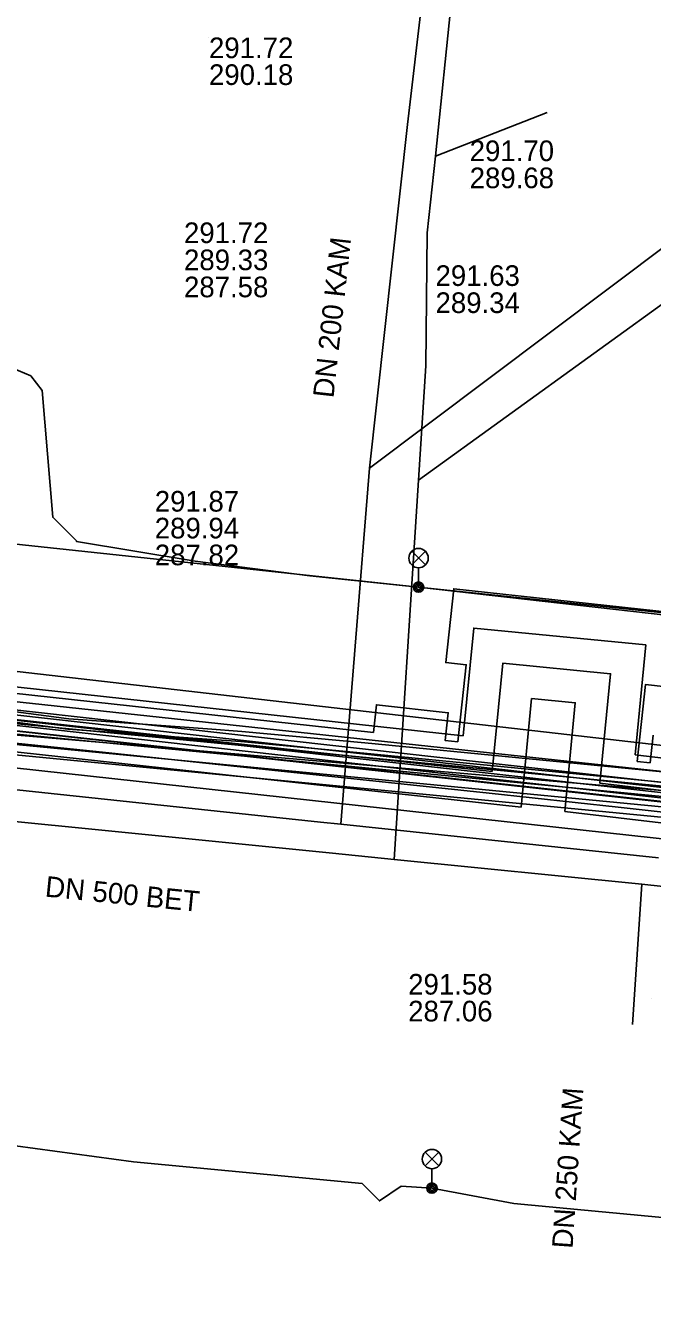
# Model space of a CAD drawing. Extents: x -595540 to -593988, y -1160850 to -1159202.
# Drawn here: x -594134.56 to -594110.25, y -1160067.12 to -1160017.37 of the extents above; entities that cross this region are included whole.
import ezdxf

# ---------------------------------------------------------------- set-up
doc = ezdxf.new("R2010")
doc.units = 0
for name, color, linetype in [('BVK-DESTOVA_popisy', 7, 'Continuous'), ('BVK-DESTOVA_trasa sítě', 7, 'Continuous'), ('BVK-SPLASKOVA_popisy', 7, 'Continuous'), ('BVK-SPLASKOVA_trasa sítě', 7, 'Continuous'), ('BVK-VODOVOD_trasa sítě', 7, 'Continuous'), ('BVK-VODOVOD_trasa zrušené sítě', 7, 'Continuous'), ('CETIN_kabel podzemní', 7, 'Continuous'), ('DESTOVA-NEPROVOZOVANA_popisy', 7, 'Continuous'), ('DESTOVA_trasa neprovozované sítě', 7, 'Continuous'), ('DSP-NN-TEPLARNY_kabel', 7, 'Continuous'), ('EON-NN_kabel', 7, 'Continuous'), ('EON-VN_kabel', 7, 'Continuous'), ('PODA_kabel optický', 7, 'Continuous'), ('QUANTCOM_kabel', 7, 'Continuous'), ('QUANTCOM_kabel v cizí trase', 7, 'Continuous'), ('QUANTCOM_kabel v kolektoru_kabelovodu', 7, 'Continuous'), ('SPLASKOVA_neprovozovaná  trasa sítě', 7, 'Continuous'), ('SPLASKOVA_popisy neprovozované sítě', 7, 'Continuous'), ('TEPLARNY-ELEKTRO_kabel', 7, 'Continuous'), ('TEPLARNY-HORKOVODY_trasa sítě', 7, 'Continuous'), ('TEPLARNY-HORKOVODY_trasa sítě obvodem', 7, 'Continuous'), ('TSB_kabel VO', 7, 'Continuous'), ('TSB_kolektor', 7, 'Continuous'), ('TSB_lampy VO', 7, 'Continuous')]:
    doc.layers.add(name, color=color, linetype=linetype)

msp = doc.modelspace()

# ---------------------------------------------------------------- linework, layer by layer
at = {"layer": 'BVK-DESTOVA_popisy'}
msp.add_line((-594110.278, -1160055.093), (-594110.278, -1160055.093), dxfattribs=at)
at = {"layer": 'BVK-DESTOVA_trasa sítě'}
msp.add_line((-594110.657, -1160050.644), (-594084.936, -1160053.553), dxfattribs=at)
msp.add_lwpolyline([(-594144.326, -1160047.278), (-594122.657, -1160049.446), (-594120.268, -1160049.685), (-594110.657, -1160050.644)], dxfattribs=at)
at = {"layer": 'BVK-SPLASKOVA_popisy'}
for p, q in [((-594129.55, -1160035.401), (-594129.55, -1160035.401)), ((-594119.721, -1160054.123), (-594119.721, -1160054.123))]:
    msp.add_line(p, q, dxfattribs=at)
at = {"layer": 'BVK-SPLASKOVA_trasa sítě'}
for p, q in [((-594109.579, -1160025.772), (-594121.22, -1160034.514)), ((-594121.22, -1160034.514), (-594122.34, -1160048.321))]:
    msp.add_line(p, q, dxfattribs=at)
msp.add_lwpolyline([(-594144.391, -1160045.983), (-594123.126, -1160048.238), (-594122.34, -1160048.321), (-594110.009, -1160049.627)], dxfattribs=at)
at = {"layer": 'BVK-VODOVOD_trasa sítě'}
msp.add_lwpolyline([(-594150.72, -1160043.36), (-594150.21, -1160043.42), (-594145.86, -1160043.94), (-594141.62, -1160044.44), (-594136.6, -1160045.01), (-594131.58, -1160045.52), (-594126.6, -1160046.06), (-594121.59, -1160046.58), (-594116.58, -1160047.11), (-594111.58, -1160047.66), (-594106.58, -1160048.21), (-594101.57, -1160048.74), (-594096.56, -1160049.26), (-594095.079, -1160049.425), (-594091.36, -1160049.82), (-594086.36, -1160050.39), (-594081.4, -1160050.85), (-594080.69, -1160050.94), (-594076.83, -1160051.41), (-594075.17, -1160051.59)], dxfattribs=at)
at = {"layer": 'BVK-VODOVOD_trasa zrušené sítě'}
msp.add_lwpolyline([(-594073.092, -1160051.915), (-594074.15, -1160051.85), (-594094.82, -1160048.31), (-594145.74, -1160043.94), (-594148.742, -1160043.612)], dxfattribs=at)
at = {"layer": 'CETIN_kabel podzemní'}
msp.add_lwpolyline([(-594150.114, -1160041.93), (-594104.47, -1160046.86)], dxfattribs=at)
at = {"layer": 'DESTOVA-NEPROVOZOVANA_popisy'}
for p, q in [((-594117.336, -1160023.665), (-594117.336, -1160023.665)), ((-594128.417, -1160027.893), (-594128.417, -1160027.893)), ((-594118.661, -1160028.504), (-594118.661, -1160028.504))]:
    msp.add_line(p, q, dxfattribs=at)
at = {"layer": 'DESTOVA_trasa neprovozované sítě'}
for p, q in [((-594117.458, -1160010.711), (-594118.656, -1160022.418)), ((-594114.327, -1160020.728), (-594118.656, -1160022.418)), ((-594118.656, -1160022.418), (-594118.986, -1160025.391)), ((-594118.986, -1160025.391), (-594119.035, -1160030.553)), ((-594107.99, -1160026.796), (-594119.32, -1160034.979)), ((-594111.025, -1160056.078), (-594110.657, -1160050.644))]:
    msp.add_line(p, q, dxfattribs=at)
msp.add_lwpolyline([(-594119.035, -1160030.553), (-594119.32, -1160034.979), (-594120.268, -1160049.685)], dxfattribs=at)
at = {"layer": 'DSP-NN-TEPLARNY_kabel'}
for points in [[(-594154.661, -1159886.343), (-594161.72, -1159948.35), (-594140.435, -1159950.701), (-594146.813, -1160005.945), (-594150.786, -1160005.494), (-594151.049, -1160008.056), (-594147.124, -1160008.486), (-594151.009, -1160042.289), (-594021.811, -1160056.764), (-594021.213, -1160051.456), (-594016.643, -1160051.97), (-594017.241, -1160057.278), (-593990.841, -1160060.245)], [(-593990.841, -1160060.044), (-594017.02, -1160057.101), (-594016.422, -1160051.793), (-594021.39, -1160051.235), (-594021.988, -1160056.543), (-594150.788, -1160042.112), (-594146.902, -1160008.309), (-594150.83, -1160007.879), (-594150.608, -1160005.716), (-594146.637, -1160006.166), (-594140.213, -1159950.525), (-594161.499, -1159948.173), (-594154.44, -1159886.166)], [(-594087.163, -1160131.663), (-594081.439, -1160132.3), (-594077.708, -1160097.829), (-594081.109, -1160097.46), (-594080.71, -1160093.783), (-594077.311, -1160094.152), (-594072.682, -1160051.269), (-594151.228, -1160042.465), (-594277.152, -1160029.774), (-594274.705, -1160009.372), (-594276.026, -1160009.204), (-594274.829, -1159999.518)], [(-594087.141, -1160131.465), (-594081.616, -1160132.079), (-594077.929, -1160098.007), (-594081.33, -1160097.638), (-594080.888, -1160093.562), (-594077.489, -1160093.931), (-594072.903, -1160051.451), (-594151.248, -1160042.664), (-594271.375, -1160030.557), (-594276.36, -1160076.505), (-594284.074, -1160147.539), (-594288.22, -1160147.049), (-594288.448, -1160148.755), (-594284.262, -1160149.285), (-594286.229, -1160167.438), (-594290.518, -1160166.974), (-594290.731, -1160168.788), (-594290.275, -1160168.836), (-594286.414, -1160169.302), (-594296.128, -1160258.71), (-594301.846, -1160311.412), (-594308.146, -1160310.714)]]:
    msp.add_lwpolyline(points, dxfattribs=at)
at = {"layer": 'EON-NN_kabel'}
for points in [[(-594153.24, -1160063.801), (-594153.142, -1160063.81), (-594153.069, -1160063.768), (-594152.988, -1160063.63), (-594152.967, -1160063.291), (-594152.544, -1160062.752), (-594152.37, -1160061.537), (-594151.39, -1160058.263), (-594151.17, -1160055.601), (-594150.85, -1160050.552), (-594151.346, -1160045.173), (-594150.926, -1160042.451), (-594150.511, -1160042.216), (-594150.174, -1160042.252), (-594144.047, -1160042.757), (-594132.878, -1160044.231), (-594127.507, -1160044.62), (-594126.177, -1160044.721), (-594121.399, -1160045.169), (-594108.649, -1160046.41)], [(-594153.272, -1160064.2), (-594153.052, -1160064.22), (-594152.778, -1160064.062), (-594152.596, -1160063.751), (-594152.576, -1160063.44), (-594152.162, -1160062.906), (-594151.978, -1160061.623), (-594150.994, -1160058.337), (-594150.772, -1160055.631), (-594150.448, -1160050.546), (-594150.948, -1160045.137), (-594150.597, -1160042.817), (-594150.292, -1160042.646), (-594150.212, -1160042.65), (-594144.089, -1160043.155), (-594132.918, -1160044.629), (-594127.537, -1160045.018), (-594126.211, -1160045.119), (-594121.437, -1160045.567), (-594108.691, -1160046.808)]]:
    msp.add_lwpolyline(points, dxfattribs=at)
at = {"layer": 'EON-VN_kabel'}
for points in [[(-594143.008, -1159969.352), (-594143.071, -1159969.701), (-594151.085, -1160042.867), (-594151.129, -1160043.266), (-594074.251, -1160050.679), (-594073.86, -1160050.717), (-594073.482, -1160050.753), (-594073.511, -1160051.153), (-594073.54, -1160051.551), (-594073.63, -1160052.792), (-594078.389, -1160097.801)], [(-594080.896, -1160145.075), (-594081.806, -1160144.977), (-594082.135, -1160144.942), (-594082.463, -1160144.907), (-594082.791, -1160144.872), (-594083.119, -1160144.837), (-594083.448, -1160144.801), (-594083.776, -1160144.766), (-594084.181, -1160144.723), (-594079.096, -1160097.822), (-594074.328, -1160052.725), (-594074.281, -1160051.48), (-594074.266, -1160051.08), (-594074.251, -1160050.679), (-594074.236, -1160050.279), (-594151.085, -1160042.867), (-594151.488, -1160042.828), (-594154.433, -1160042.544), (-594154.349, -1160041.668), (-594185.878, -1160038.605), (-594269.531, -1160030.626)], [(-594266.707, -1160032.111), (-594183.417, -1160040.258), (-594182.966, -1160040.306), (-594182.846, -1160040.319), (-594176.112, -1160041.04), (-594155.659, -1160042.747), (-594155.744, -1160043.625), (-594074.281, -1160051.48), (-594073.905, -1160051.516), (-594073.54, -1160051.551), (-594073.161, -1160051.588), (-594072.779, -1160051.624), (-594072.391, -1160051.662), (-594071.975, -1160051.702), (-594072.271, -1160053.25), (-594076.996, -1160097.938)], [(-594077.699, -1160097.925), (-594072.936, -1160052.884), (-594072.779, -1160051.624), (-594072.729, -1160051.228), (-594073.122, -1160051.19), (-594073.511, -1160051.153), (-594073.882, -1160051.117), (-594074.266, -1160051.08), (-594155.306, -1160043.263), (-594155.222, -1160042.387), (-594176.66, -1160040.533)]]:
    msp.add_lwpolyline(points, dxfattribs=at)
at = {"layer": 'PODA_kabel optický'}
msp.add_lwpolyline([(-594072.457, -1160051.354), (-594093.341, -1160049.276), (-594151.038, -1160042.937)], dxfattribs=at)
at = {"layer": 'QUANTCOM_kabel'}
msp.add_lwpolyline([(-594090.065, -1160042.53), (-594091.08, -1160042.44), (-594096.31, -1160041.66), (-594109.8, -1160040.12), (-594123.53, -1160038.69), (-594127.98, -1160038.12), (-594132.59, -1160037.36), (-594132.59, -1160037.34), (-594133.51, -1160036.42), (-594133.922, -1160031.504), (-594134.361, -1160030.934), (-594135.341, -1160030.526), (-594140.168, -1160029.896), (-594140.167, -1160029.897), (-594141.22, -1160029.333), (-594142.199, -1160028.407), (-594142.543, -1160027.838)], dxfattribs=at)
at = {"layer": 'QUANTCOM_kabel v cizí trase'}
msp.add_lwpolyline([(-593990.841, -1160058.897), (-594152.051, -1160040.442), (-594147.5, -1160006.299), (-594144.35, -1160006.424)], dxfattribs=at)
at = {"layer": 'QUANTCOM_kabel v kolektoru_kabelovodu'}
msp.add_lwpolyline([(-594093.3, -1160049.25), (-594151.353, -1160042.9)], dxfattribs=at)
at = {"layer": 'SPLASKOVA_neprovozovaná  trasa sítě'}
for p, q in [((-594116.811, -1159995.919), (-594119.744, -1160021.2)), ((-594119.744, -1160021.2), (-594121.22, -1160034.514))]:
    msp.add_line(p, q, dxfattribs=at)
at = {"layer": 'SPLASKOVA_popisy neprovozované sítě'}
msp.add_line((-594127.448, -1160017.824), (-594127.448, -1160017.824), dxfattribs=at)
at = {"layer": 'TEPLARNY-ELEKTRO_kabel'}
for points in [[(-594154.661, -1159886.343), (-594161.72, -1159948.35), (-594140.435, -1159950.701), (-594146.813, -1160005.945), (-594150.786, -1160005.494), (-594151.049, -1160008.056), (-594147.124, -1160008.486), (-594151.009, -1160042.289), (-594021.811, -1160056.764), (-594021.213, -1160051.456), (-594016.643, -1160051.97), (-594017.241, -1160057.278), (-593990.841, -1160060.245)], [(-593990.841, -1160060.044), (-594017.02, -1160057.101), (-594016.422, -1160051.793), (-594021.39, -1160051.235), (-594021.988, -1160056.543), (-594150.788, -1160042.112), (-594146.902, -1160008.309), (-594150.83, -1160007.879), (-594150.608, -1160005.716), (-594146.637, -1160006.166), (-594140.213, -1159950.525), (-594161.499, -1159948.173), (-594154.44, -1159886.166)], [(-594087.163, -1160131.663), (-594081.439, -1160132.3), (-594077.708, -1160097.829), (-594081.109, -1160097.46), (-594080.71, -1160093.783), (-594077.311, -1160094.152), (-594072.682, -1160051.269), (-594151.228, -1160042.465), (-594277.152, -1160029.774), (-594274.705, -1160009.372), (-594276.026, -1160009.204), (-594274.829, -1159999.518)], [(-594087.141, -1160131.465), (-594081.616, -1160132.079), (-594077.929, -1160098.007), (-594081.33, -1160097.638), (-594080.888, -1160093.562), (-594077.489, -1160093.931), (-594072.903, -1160051.451), (-594151.248, -1160042.664), (-594271.375, -1160030.557), (-594276.36, -1160076.505), (-594284.074, -1160147.539), (-594288.22, -1160147.049), (-594288.448, -1160148.755), (-594284.262, -1160149.285), (-594286.229, -1160167.438), (-594290.518, -1160166.974), (-594290.731, -1160168.788), (-594290.275, -1160168.836), (-594286.414, -1160169.302), (-594296.128, -1160258.71), (-594301.846, -1160311.412), (-594308.146, -1160310.714)]]:
    msp.add_lwpolyline(points, dxfattribs=at)
at = {"layer": 'TEPLARNY-HORKOVODY_trasa sítě'}
msp.add_line((-594116.464, -1160046.275), (-594140.803, -1160043.619), dxfattribs=at)
for points in [[(-594112.286, -1160046.729), (-594111.874, -1160042.489), (-594116.056, -1160042.083), (-594116.464, -1160046.275)], [(-594072.483, -1160051.288), (-594094.332, -1160048.848), (-594112.286, -1160046.729)]]:
    msp.add_lwpolyline(points, dxfattribs=at)
at = {"layer": 'TEPLARNY-HORKOVODY_trasa sítě obvodem'}
for p, q in [((-594139.446, -1160042.51), (-594117.585, -1160044.895)), ((-594115.342, -1160047.655), (-594140.939, -1160044.862))]:
    msp.add_line(p, q, dxfattribs=at)
for points in [[(-594117.585, -1160044.895), (-594117.18, -1160040.718), (-594110.509, -1160041.366), (-594110.923, -1160045.631)], [(-594113.649, -1160047.827), (-594113.239, -1160043.612), (-594114.933, -1160043.448), (-594115.342, -1160047.655)], [(-594110.923, -1160045.631), (-594094.19, -1160047.606), (-594072.344, -1160050.046)], [(-594073.859, -1160052.392), (-594094.475, -1160050.09), (-594113.649, -1160047.827)]]:
    msp.add_lwpolyline(points, dxfattribs=at)
at = {"layer": 'TSB_kabel VO'}
for points in [[(-594077.75, -1160038.94), (-594075.79, -1160039.98), (-594076.03, -1160042.92), (-594076.72, -1160043.73), (-594091.54, -1160041.02), (-594091.718, -1160042.221), (-594091.54, -1160041.02), (-594097.84, -1160041.56), (-594119.32, -1160039.13), (-594141.83, -1160036.73), (-594144.17, -1160034.93), (-594145.397, -1160035.387), (-594145.471, -1160035.998), (-594145.88, -1160039.34), (-594149, -1160039.06), (-594150.49, -1160040.33), (-594153.46, -1160058.44), (-594155.05, -1160059.38), (-594158.028, -1160058.935), (-594164.126, -1160058.066), (-594165.346, -1160057.624), (-594167.478, -1160055.443), (-594167.58, -1160055.75)], [(-594167.563, -1160055.766), (-594167.478, -1160055.443), (-594165.346, -1160057.624), (-594164.126, -1160058.066), (-594155.05, -1160059.38), (-594153.46, -1160058.44), (-594144.25, -1160059.24), (-594144.305, -1160059.554), (-594144.25, -1160059.24), (-594142.6, -1160059.75), (-594130.37, -1160061.4), (-594121.5, -1160062.25), (-594120.84, -1160062.92), (-594120, -1160062.35), (-594118.799, -1160062.424), (-594115.63, -1160063.02), (-594101.77, -1160064.32), (-594096.22, -1160065.36), (-594096.089, -1160064.961), (-594096.22, -1160065.36), (-594087.7, -1160067.14)]]:
    msp.add_lwpolyline(points, dxfattribs=at)
at = {"layer": 'TSB_kolektor'}
for points in [[(-594094.89, -1160050.525), (-594143.62, -1160045.194), (-594143.719, -1160046.09), (-594146.581, -1160045.771), (-594146.482, -1160044.881), (-594148.627, -1160044.647), (-594148.314, -1160041.784), (-594146.164, -1160042.019), (-594146.064, -1160041.123), (-594143.202, -1160041.442), (-594143.301, -1160042.332), (-594141.094, -1160042.573), (-594140.996, -1160041.687), (-594138.133, -1160042.006), (-594138.231, -1160042.887), (-594121.073, -1160044.764), (-594120.952, -1160043.687), (-594118.17, -1160043.999), (-594118.289, -1160045.068), (-594117.796, -1160045.122), (-594117.47, -1160042.14), (-594118.265, -1160042.053), (-594117.952, -1160039.19), (-594109.403, -1160040.125)], [(-594109.716, -1160042.988), (-594110.511, -1160042.901), (-594110.837, -1160045.883), (-594110.337, -1160045.938), (-594110.216, -1160044.862)]]:
    msp.add_lwpolyline(points, dxfattribs=at)
at = {"layer": 'TSB_lampy VO'}
for p, q in [((-594119.585, -1160038.27), (-594119.055, -1160037.74)), ((-594119.585, -1160037.74), (-594119.055, -1160038.27)), ((-594119.585, -1160038.27), (-594119.055, -1160037.74)), ((-594119.585, -1160037.74), (-594119.055, -1160038.27)), ((-594119.32, -1160038.38), (-594119.32, -1160039.13)), ((-594119.32, -1160038.38), (-594119.32, -1160039.13)), ((-594119.064, -1160061.564), (-594118.534, -1160061.034)), ((-594119.064, -1160061.034), (-594118.534, -1160061.564)), ((-594119.064, -1160061.564), (-594118.534, -1160061.034)), ((-594119.064, -1160061.034), (-594118.534, -1160061.564)), ((-594118.799, -1160061.674), (-594118.799, -1160062.424)), ((-594118.799, -1160061.674), (-594118.799, -1160062.424))]:
    msp.add_line(p, q, dxfattribs=at)
for centre, radius in [((-594119.32, -1160038.005), 0.375), ((-594119.32, -1160038.005), 0.375), ((-594119.32, -1160039.13), 0.2), ((-594119.32, -1160039.13), 0.2), ((-594119.32, -1160039.13), 0.145), ((-594119.32, -1160039.13), 0.145), ((-594119.32, -1160039.13), 0.0876), ((-594119.32, -1160039.13), 0.0876), ((-594118.799, -1160061.299), 0.375), ((-594118.799, -1160061.299), 0.375), ((-594118.799, -1160062.424), 0.2), ((-594118.799, -1160062.424), 0.2), ((-594118.799, -1160062.424), 0.145), ((-594118.799, -1160062.424), 0.145), ((-594118.799, -1160062.424), 0.0876), ((-594118.799, -1160062.424), 0.0876)]:
    msp.add_circle(centre, radius, dxfattribs=at)

# ---------------------------------------------------------------- texts
at = {"layer": 'BVK-DESTOVA_popisy'}
msp.add_text('DN 500 BET', height=0.8, rotation=354.2875, dxfattribs=at).set_placement((-594133.831, -1160051.121))
at = {"layer": 'BVK-SPLASKOVA_popisy'}
for s, p in [('291.87', (-594129.55, -1160036.201)), ('289.94', (-594129.55, -1160037.241)), ('287.82', (-594129.55, -1160038.281)), ('291.58', (-594119.721, -1160054.923)), ('287.06', (-594119.721, -1160055.963))]:
    msp.add_text(s, height=0.8, dxfattribs=at).set_placement(p)
at = {"layer": 'DESTOVA-NEPROVOZOVANA_popisy'}
for s, p in [('291.70', (-594117.336, -1160022.615)), ('289.68', (-594117.336, -1160023.665)), ('291.72', (-594128.417, -1160025.793)), ('289.33', (-594128.417, -1160026.843)), ('291.63', (-594118.661, -1160027.454)), ('287.58', (-594128.417, -1160027.893)), ('289.34', (-594118.661, -1160028.504))]:
    msp.add_text(s, height=0.8, dxfattribs=at).set_placement(p)
msp.add_text('DN 250 KAM', height=0.8, rotation=86.1156, dxfattribs=at).set_placement((-594113.347, -1160064.786))
at = {"layer": 'SPLASKOVA_popisy neprovozované sítě'}
for s, p in [('291.72', (-594127.448, -1160018.624)), ('290.18', (-594127.448, -1160019.664))]:
    msp.add_text(s, height=0.8, dxfattribs=at).set_placement(p)
msp.add_text('DN 200 KAM', height=0.8, rotation=83.674, dxfattribs=at).set_placement((-594122.621, -1160031.82))

doc.saveas('drawing.dxf')
